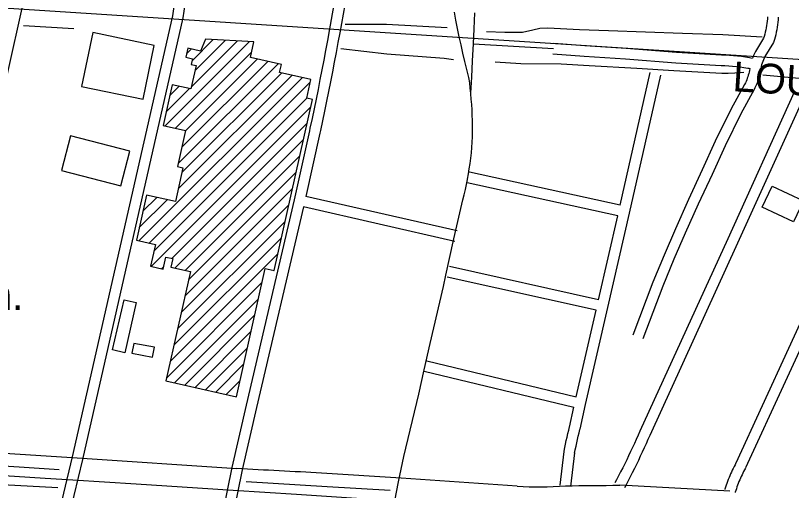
# Model space of a CAD drawing. Extents: x 3598634 to 3636690, y 517270 to 542944.
# Drawn here: x 3626690 to 3628852, y 538293 to 539618 of the extents above; entities that cross this region are included whole.
import ezdxf

# ---------------------------------------------------------------- set-up
doc = ezdxf.new("R2010")
doc.units = 0
for name, color, linetype in [('V-BLDG-IDEN', 7, 'Continuous'), ('V-BLDG-OTLN', 7, 'Continuous'), ('V-RAIL-IDEN', 7, 'Continuous'), ('V-RAIL-TRAK', 7, 'Continuous'), ('V-ROAD-CNTR', 7, 'Continuous'), ('V-TOPO-SHOR', 7, 'Continuous')]:
    doc.layers.add(name, color=color, linetype=linetype)

msp = doc.modelspace()

# ---------------------------------------------------------------- linework, layer by layer
at = {"layer": 'V-BLDG-OTLN'}
for p, q in [((3627105.9, 539309.7), (3627341.5, 539545.3)), ((3627179.8, 539419), (3627307.9, 539547.1)), ((3627181.7, 539491.6), (3627240.8, 539550.7)), ((3627190.1, 539464.6), (3627274.4, 539548.9)), ((3627134.8, 539303.2), (3627347.6, 539516)), ((3627166, 539511.3), (3627179, 539524.2)), ((3627152.7, 539250.5), (3627392.3, 539490.1)), ((3627162.9, 539296), (3627363.4, 539496.6)), ((3627142.5, 539204.9), (3627421.2, 539483.6)), ((3627143, 539134.7), (3627459.3, 539451)), ((3627153.2, 539180.3), (3627430.4, 539457.5)), ((3627033.1, 538989.4), (3627488.2, 539444.5)), ((3627062, 538983), (3627511, 539432)), ((3627108.9, 539348.1), (3627174.7, 539413.9)), ((3627119.1, 539393.7), (3627145.8, 539420.4)), ((3627075.4, 538961), (3627501.5, 539387.2)), ((3627067.6, 538917.9), (3627512.5, 539362.8)), ((3627125.4, 538940.3), (3627502.3, 539317.2)), ((3627134.2, 538913.8), (3627492.1, 539271.7)), ((3627163.1, 538907.3), (3627481.9, 539226.1)), ((3627171.4, 538880.3), (3627471.7, 539180.5)), ((3627161.2, 538834.7), (3627461.5, 539135)), ((3627034.6, 539026.3), (3627112.2, 539103.9)), ((3627044.8, 539071.9), (3627083.3, 539110.4)), ((3627151, 538789.1), (3627451.2, 539089.4)), ((3627140.8, 538743.5), (3627441, 539043.8)), ((3627130.5, 538698), (3627430.8, 538998.2)), ((3627120.3, 538652.4), (3627420.6, 538952.7)), ((3627096.5, 538911.4), (3627102.7, 538917.6)), ((3627409.7, 538906.5), (3627410.4, 538907.1)), ((3627110.1, 538606.8), (3627377, 538873.7)), ((3627132.2, 538593.6), (3627366.8, 538828.1)), ((3627161.1, 538587.1), (3627356.6, 538782.6)), ((3627190, 538580.6), (3627346.3, 538737)), ((3627218.8, 538574.1), (3627336.1, 538691.4)), ((3627247.7, 538567.7), (3627325.9, 538645.9)), ((3627276.6, 538561.2), (3627315.7, 538600.3))]:
    msp.add_line(p, q, dxfattribs=at)
for points in [[(3627076.3, 539534.6), (3626904.8, 539570.4), (3626873.5, 539420.3), (3627045, 539384.5)], [(3627305.5, 538554.7), (3627385.5, 538911.9), (3627410.2, 538906.4), (3627517.2, 539383.7), (3627501, 539387.3), (3627512.6, 539439), (3627425.4, 539458.6), (3627430.5, 539481.5), (3627344.2, 539500.9), (3627354, 539544.6), (3627218.9, 539551.9), (3627205.5, 539518.3), (3627169.4, 539526.4), (3627163.8, 539501.4), (3627183, 539497.1), (3627179.5, 539481.6), (3627193.2, 539478.6), (3627178.5, 539413), (3627126.1, 539424.8), (3627100.6, 539310.9), (3627163.1, 539296.9), (3627140.7, 539196.9), (3627156.2, 539193.4), (3627135, 539098.8), (3627054.9, 539116.8), (3627026.7, 538990.9), (3627079.5, 538979.1), (3627065.8, 538918.3), (3627101.1, 538910.4), (3627108.6, 538944), (3627127.7, 538939.8), (3627122.4, 538916.4), (3627176.8, 538904.2), (3627108.3, 538598.9)], [(3627008, 539239.7), (3626842.7, 539282.3), (3626817.7, 539185.4), (3626983, 539142.8)], [(3628798.8, 539142), (3628885.4, 539100.9), (3628857.6, 539042.2), (3628770.9, 539083.3)], [(3626960.1, 538685.2), (3626992, 538825), (3627025.9, 538817.2), (3626994, 538677.4)], [(3627076.6, 538692.8), (3627018.9, 538703.4), (3627013.8, 538675.7), (3627071.5, 538665.1)]]:
    msp.add_lwpolyline(points, close=True, dxfattribs=at)
at = {"layer": 'V-RAIL-TRAK'}
for points in [[(3634363.5, 539140), (3625030.6, 539744.6), (3623425.4, 539853.9), (3622168.8, 539930.4), (3621634.5, 539953.7)], [(3625296.3, 538423.9), (3625422.9, 538415.6), (3625591.7, 538404.4), (3625772.1, 538393.2), (3625929.2, 538382.7), (3625948, 538381.4), (3626009.9, 538377.2), (3626188.7, 538365.8), (3626359.1, 538354.2), (3626400.6, 538351.7), (3626441.1, 538349.2), (3626614.7, 538337.9), (3626771.8, 538327.4), (3626849.7, 538322.4), (3627025.8, 538311.6), (3627197, 538300.1), (3627295.7, 538293.8), (3627473.1, 538282.6), (3627639.5, 538271.4), (3627746.7, 538264.5), (3627768.5, 538263), (3627960.5, 538250.8), (3628119.8, 538240.1), (3628232.6, 538232.9)]]:
    msp.add_lwpolyline(points, dxfattribs=at)
at = {"layer": 'V-ROAD-CNTR'}
msp.add_line((3627965.7, 539538.9), (3628188.6, 539526.1), dxfattribs=at)
for points in [[(3626827.5, 540168), (3626727.9, 539731.1), (3626568.3, 539020.3), (3626429, 538408.3), (3626335.3, 538016.6), (3626237.3, 537587.1)], [(3627652.7, 539983.2), (3627582.3, 539680.8), (3627563.8, 539575.1)], [(3627682, 539976.7), (3627611.7, 539674.8), (3627593.4, 539570)], [(3626665.1, 537614.8), (3626824.2, 538285.5), (3626848.4, 538386.7), (3627127.6, 539617.3), (3627140.9, 539709.5)], [(3626694.3, 537607.8), (3626853.4, 538278.6), (3626877.6, 538379.9), (3627157.1, 539611.8), (3627170.5, 539705.2)], [(3627936.5, 539103.7), (3627940, 539118.1), (3627943.2, 539132.5), (3627946.3, 539147), (3627948.9, 539160.6), (3627949.1, 539161.5), (3627951.7, 539176.1), (3627954.2, 539190.7), (3627956.3, 539205.3), (3627958.3, 539220), (3627960.1, 539234.7), (3627961.6, 539249.4), (3627962.4, 539264.4), (3627962.9, 539279.5), (3627963.1, 539294.5), (3627963.2, 539309.6), (3627963, 539324.7), (3627962.6, 539339.7), (3627961.9, 539354.7), (3627961, 539369.8), (3627959.9, 539384.8), (3627958.6, 539399.8), (3627958.4, 539401.7), (3627957, 539414.8), (3627955.3, 539429.7), (3627953.2, 539444.6), (3627947.5, 539467.3), (3627941.9, 539490.1), (3627936.5, 539512.9), (3627931.3, 539535.7), (3627926.4, 539558.6), (3627921.6, 539581.6), (3627917, 539604.6), (3627912.7, 539627.6)], [(3627958.4, 539401.7), (3627960.9, 539446.4), (3627963.3, 539491.2), (3627965.7, 539538.9), (3627967.8, 539580.6), (3627970, 539625.4)], [(3628815.2, 539612.9), (3628814.8, 539606.1), (3628814.3, 539599.1), (3628813.5, 539592.1), (3628812.5, 539585.1), (3628811.3, 539578.2), (3628809.9, 539571.3), (3628808.3, 539564.4), (3628806.6, 539557.6), (3628804.6, 539550.8), (3628802, 539542.5), (3628778, 539503.5), (3628776, 539499.4), (3628773.9, 539494.7), (3628772, 539490), (3628770.3, 539485.2), (3628768.8, 539480.3), (3628767.5, 539475.4), (3628766.3, 539470.4), (3628765.3, 539465.4), (3628764.5, 539460), (3628763.5, 539454.5), (3628762.3, 539448.8), (3628760.8, 539443.3), (3628759.2, 539437.8), (3628757.3, 539432.3), (3628755.2, 539427), (3628752.9, 539421.7), (3628750.4, 539416.5), (3628747.8, 539411.6), (3628710.6, 539343.5), (3628667, 539254.4), (3628631, 539174.5), (3628592.3, 539092.1), (3628556.2, 539010.7), (3628524.7, 538938), (3628493.3, 538863.3), (3628437.7, 538715.6)], [(3628785.3, 539614.5), (3628784.9, 539608.2), (3628784.4, 539602), (3628783.7, 539595.9), (3628782.8, 539589.8), (3628781.8, 539583.6), (3628780.6, 539577.6), (3628779.2, 539571.5), (3628777.6, 539565.5), (3628775.9, 539559.5), (3628774.5, 539555.1), (3628751.7, 539518), (3628748.8, 539512), (3628746.2, 539506.3), (3628744, 539500.5), (3628743.5, 539499.3)], [(3627563.9, 539575.3), (3627558.8, 539548), (3627553.7, 539520.7), (3627548.6, 539493.5), (3627543.3, 539466.3), (3627538, 539439.1), (3627532.6, 539411.9), (3627527.1, 539384.7), (3627521.5, 539357.6), (3627515.9, 539330.4), (3627510.1, 539303.3), (3627508.6, 539296.1)], [(3627593.4, 539569.8), (3627588.3, 539542.5), (3627583.2, 539515.2), (3627578, 539487.8), (3627572.8, 539460.5), (3627567.4, 539433.3), (3627562, 539406), (3627556.5, 539378.7), (3627550.9, 539351.5), (3627545.2, 539324.3), (3627539.5, 539297.1), (3627537.9, 539289.8)], [(3628189.7, 539541.1), (3628276.2, 539534.7), (3628391.7, 539526.7), (3628531.6, 539515.8), (3628657.1, 539508.7), (3628668.1, 539508.3), (3628679.4, 539507.7), (3628690.7, 539506.8), (3628701.9, 539505.7), (3628713.2, 539504.3), (3628724.4, 539502.7), (3628735.3, 539500.8), (3628739.2, 539500.2), (3628743.5, 539499.2)], [(3628187.5, 539511.2), (3628274.1, 539504.7), (3628389.5, 539496.8), (3628529.6, 539485.9), (3628655.8, 539478.7), (3628666.8, 539478.4), (3628677.4, 539477.8), (3628688, 539477), (3628698.6, 539475.9), (3628709.2, 539474.6), (3628719.7, 539473), (3628730.5, 539471.2), (3628733.6, 539470.7), (3628735.7, 539470.2)], [(3628735.7, 539470.4), (3628734.9, 539464.9), (3628734, 539460.2), (3628733.1, 539455.8), (3628731.9, 539451.4), (3628730.6, 539447), (3628729.1, 539442.7), (3628727.5, 539438.4), (3628725.6, 539434.2), (3628723.7, 539430.1), (3628721.4, 539425.9), (3628683.9, 539357.3), (3628639.9, 539267.2), (3628603.7, 539187.1), (3628565, 539104.5), (3628528.7, 539022.8), (3628497.1, 538949.8), (3628465.4, 538874.5), (3628409.7, 538726.1)], [(3628262.9, 538463.8), (3628278, 538533.3), (3628340.1, 538803.8), (3628400.6, 539066.4), (3628487.9, 539451.9)], [(3628374.8, 539088.5), (3628458.7, 539458.6)], [(3628859.8, 539404.1), (3628674.6, 538995.2), (3628429.8, 538458.9)], [(3628887.1, 539391.7), (3628701.9, 538982.8), (3628457.1, 538446.5)], [(3629160.4, 539384.8), (3628917.7, 538848.7), (3628697, 538369.1)], [(3629464.8, 539364.5), (3629192.3, 539382.4), (3628944.9, 538836.3), (3628724.3, 538356.5)], [(3627508.6, 539296.2), (3627466.1, 539103.8), (3627332.2, 538531.1), (3627292, 538357), (3627266.1, 538228.5), (3627088.7, 537443)], [(3627537.9, 539289.7), (3627498.9, 539113.5)], [(3628374.8, 539088.5), (3627954.5, 539180.7)], [(3628368.1, 539059.2), (3627948, 539151.4)], [(3627920.4, 539017), (3627498.9, 539113.5)], [(3627523.4, 537284), (3627560.1, 537452.4), (3627573.2, 537510.6), (3627587.2, 537572.6), (3627613.1, 537683.8), (3627647, 537837.6), (3627653.5, 537863.7), (3627657.6, 537879.9), (3627689, 538004.9), (3627718.4, 538128.6), (3627724.7, 538155.1), (3627727.8, 538169.4), (3627735.8, 538207.8), (3627741, 538236.4), (3627746.7, 538264.5), (3627756.8, 538317.4), (3627772.1, 538387.9), (3627814, 538561.3), (3627828.8, 538629.3), (3627844.8, 538702.9), (3627882.4, 538862.2), (3627889.2, 538893.3), (3627911.5, 538994.8), (3627936.5, 539103.7)], [(3627492.3, 539084.2), (3627361.5, 538524.3), (3627321.3, 538350.7), (3627295.5, 538222.3), (3627293.1, 538211.6)], [(3627913.7, 538987.7), (3627492.3, 539084.2)], [(3628314.1, 538824.8), (3628368.1, 539059.2)], [(3628314.1, 538824.8), (3627899.5, 538917.6)], [(3628307.4, 538795.6), (3627893, 538888.4)], [(3628252, 538554.4), (3628307.4, 538795.6)], [(3627835.6, 538655.1), (3628252, 538554.4)], [(3627828.5, 538625.9), (3628245.5, 538525.1)], [(3628233.5, 538470.1), (3628245.5, 538525.1)], [(3627306.5, 538353.9), (3626861.2, 538383.4), (3626413.1, 538411.8), (3625958.2, 538439), (3625555.9, 538472)], [(3628218.4, 538403.1), (3628220.3, 538412.8), (3628222.4, 538422.5), (3628224.5, 538432.3), (3628226.7, 538441.9), (3628228.9, 538451.6), (3628231.3, 538461.3), (3628233.7, 538470.6)], [(3628247.8, 538397.2), (3628249.7, 538406.8), (3628251.7, 538416.3), (3628253.8, 538425.7), (3628255.9, 538435.2), (3628258.1, 538444.6), (3628260.4, 538454.1), (3628262.7, 538463.3)], [(3628429.7, 538458.7), (3628424.6, 538447.1), (3628419.5, 538435.6), (3628414.3, 538424.2), (3628409.1, 538412.7), (3628403.7, 538401.4), (3628398.3, 538390), (3628392.9, 538378.7), (3628387.3, 538367.4), (3628381.7, 538356.1), (3628376, 538344.9), (3628370.3, 538333.7), (3628364.5, 538322.5), (3628360.3, 538314.7)], [(3628457.2, 538446.7), (3628452.1, 538435), (3628446.9, 538423.4), (3628441.6, 538411.7), (3628436.3, 538400.1), (3628430.9, 538388.6), (3628425.4, 538377), (3628419.9, 538365.5), (3628414.2, 538354.1), (3628408.5, 538342.6), (3628402.8, 538331.2), (3628396.9, 538319.9), (3628391, 538308.6), (3628386.9, 538300.7)], [(3628207.1, 538308), (3628218.2, 538401.9)], [(3628236.9, 538304.5), (3628248, 538398.4)], [(3628697.4, 538369.9), (3628694.8, 538365), (3628692.2, 538359.9), (3628689.6, 538354.8), (3628687.2, 538349.7), (3628684.8, 538344.6), (3628682.5, 538339.4), (3628680.2, 538334.1), (3628678.1, 538328.9), (3628676, 538323.6), (3628674, 538318.3), (3628672.1, 538312.9), (3628670.2, 538307.5), (3628668.4, 538302.1), (3628666.8, 538296.7), (3628666.5, 538295.8)], [(3628723.9, 538355.7), (3628721.3, 538351), (3628718.9, 538346.3), (3628716.6, 538341.6), (3628714.3, 538336.9), (3628712.1, 538332.1), (3628710, 538327.4), (3628707.9, 538322.5), (3628705.9, 538317.7), (3628704, 538312.8), (3628702.1, 538307.9), (3628700.3, 538302.9), (3628698.6, 538298), (3628697, 538293), (3628695.4, 538287.9), (3628695.2, 538287.1)], [(3628087.3, 538304.8), (3627764.8, 538327.2), (3627542.5, 538341.4)], [(3628680.8, 538291.5), (3628373.6, 538307.7)]]:
    msp.add_lwpolyline(points, dxfattribs=at)
for centre, radius, start, end in [((3622838.2, 451508.7), 86960.1, 86.898947, 87.054619), ((3628144.5, 539251.6), 948.6, 266.5449, 274.6849), ((3625977, 775257.2), 236961.6, 270.542839, 270.5795)]:
    msp.add_arc(centre, radius, start, end, dxfattribs=at)
at = {"layer": 'V-TOPO-SHOR'}
msp.add_line((3626711.9, 539589.7), (3626852, 539581.5), dxfattribs=at)
for points in [[(3627608, 539593.8), (3627723.4, 539594.1), (3627892.5, 539584.4)], [(3628002.5, 539573.4), (3628053.3, 539571.4), (3628102.6, 539571.7), (3628131.4, 539577.6), (3628151, 539582.9), (3628173.2, 539583.3), (3628261.4, 539578.7), (3628342.5, 539575.9), (3628445.5, 539572.5)], [(3628445.5, 539572.5), (3628548.5, 539568.6), (3628660.8, 539564.9), (3628770.4, 539558.9)], [(3627596.4, 539525.8), (3627724.1, 539510.7), (3627884, 539499), (3627910, 539495)], [(3628026, 539488.4), (3628098.3, 539483.7), (3628210.7, 539482.8), (3628288.6, 539478.5), (3628420.9, 539470.7), (3628524.6, 539464.4), (3628640.9, 539458.2)], [(3628640.9, 539458.2), (3628657.6, 539457), (3628675.7, 539456.8), (3628694.5, 539458.1), (3628719.1, 539460.3)], [(3628772.2, 539452.3), (3628873.2, 539442.9), (3628966.6, 539435.3), (3629085.5, 539427.4), (3629189.1, 539419.3), (3629355.4, 539411.3), (3629475.7, 539401.3)], [(3626811.5, 538350.5), (3626572.7, 538366.3), (3626454.3, 538373.3)], [(3626807.6, 538300), (3626584, 538312.8), (3626447.1, 538319.6)], [(3627733.5, 538293.1), (3627557.7, 538303.7), (3627332.3, 538317)]]:
    msp.add_lwpolyline(points, dxfattribs=at)

# ---------------------------------------------------------------- texts
at = {"layer": 'V-BLDG-IDEN'}
msp.add_text('Washington Sch.', height=83, dxfattribs=at).set_placement((3625871.9, 538796.5))
at = {"layer": 'V-RAIL-IDEN'}
msp.add_text('LOUISIANA & ARKANSAS', height=83, rotation=356.4032, dxfattribs=at).set_placement((3628686.6, 539407))

doc.saveas('drawing.dxf')
